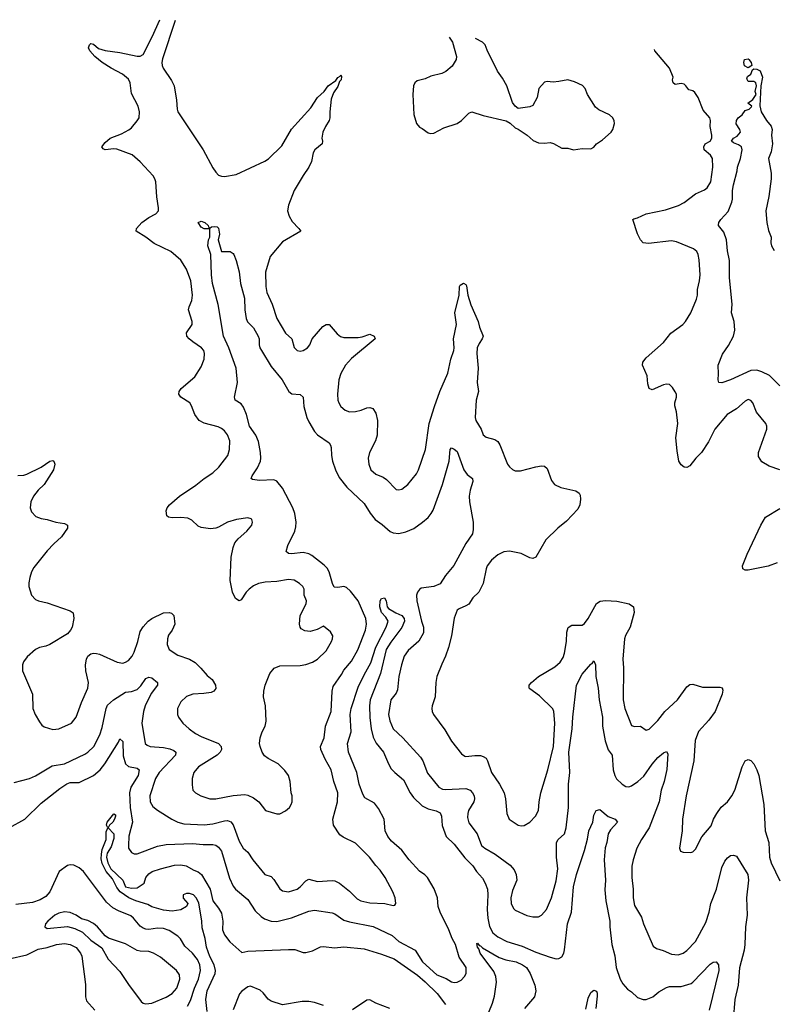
# Model space of a CAD drawing. Header units: inches. Extents: x 1682530 to 1839546, y 640742 to 791647.
# Tile 474 of 656: x 1723902 to 1729084, y 782878 to 789644. Entities that reach past the tile are written whole.
import ezdxf

# ---------------------------------------------------------------- set-up
doc = ezdxf.new("R2010")
doc.units = ezdxf.units.IN
doc.header["$MEASUREMENT"] = 0
doc.layers.add('B7728', color=7, linetype='Continuous')

msp = doc.modelspace()

# ---------------------------------------------------------------- linework, layer by layer
at = {"layer": 'B7728', "color": 5}
for points, elevation in [([(1723890, 786511.7), (1723930, 786513.4), (1723950, 786520.3), (1724049.4, 786570), (1724110, 786610.3), (1724130, 786615.5), (1724136.3, 786610), (1724143.1, 786590), (1724135.2, 786550), (1724070.2, 786450), (1724028.6, 786411.4), (1723996.5, 786370), (1723977.7, 786330), (1723972.9, 786290), (1723982.9, 786262.9), (1724013, 786230), (1724050, 786215.8), (1724090, 786210.3), (1724150, 786190.2), (1724210, 786182), (1724230.3, 786170.3), (1724230.3, 786150), (1724190.2, 786089.8), (1724136.9, 786043.1), (1724090, 785993.7), (1724000, 785880), (1723983.9, 785850), (1723971.9, 785811.9), (1723964.8, 785775.2), (1723965.5, 785750), (1723984, 785690), (1724010, 785659.5), (1724031, 785650), (1724090, 785636.9), (1724250, 785581.5), (1724270, 785567.3), (1724274.1, 785530), (1724262.3, 785470), (1724252.1, 785447.9), (1724230, 785423.5), (1724108.9, 785351.1), (1724080.9, 785339.1), (1724038, 785330), (1724010, 785316), (1723953.8, 785266.2), (1723928.8, 785231.2), (1723921.6, 785210), (1723921.6, 785170), (1723990.3, 785010), (1723993, 784910), (1724008.6, 784868.6), (1724038, 784818), (1724055.2, 784795.2), (1724070, 784784), (1724130, 784766), (1724170, 784770.5), (1724257.2, 784810), (1724291.3, 784850), (1724327.7, 784952.3), (1724370.9, 785050), (1724374.8, 785090), (1724357.6, 785170), (1724355.3, 785210), (1724361, 785250), (1724370.8, 785269.2), (1724390, 785285.3), (1724410, 785290.3), (1724430, 785289), (1724450, 785284.4), (1724571, 785229), (1724610, 785222.4), (1724630, 785229), (1724650, 785241.5), (1724676.2, 785270), (1724690, 785297.1), (1724713.6, 785370), (1724730, 785439.3), (1724750, 785472), (1724784.2, 785510), (1724809.5, 785530), (1724890, 785567.4), (1724930, 785570.3), (1724946.6, 785566.6), (1724961.6, 785550), (1724968.9, 785490), (1724950.2, 785450), (1724924.5, 785415.5), (1724917.1, 785390), (1724916.1, 785350), (1724930, 785315.5), (1724990, 785277.3), (1725069.2, 785249.2), (1725107.4, 785227.4), (1725148.3, 785188.3), (1725190, 785137.6), (1725224.4, 785110), (1725248.4, 785070), (1725250, 785049.2), (1725236.3, 785030), (1725218.4, 785021.6), (1725167.3, 785012.7), (1725091.3, 785010), (1725050, 784992.4), (1725010, 784956.9), (1724986, 784910), (1724987.4, 784870), (1724994.9, 784850), (1725023.1, 784810), (1725067.6, 784770), (1725110, 784739.7), (1725150, 784718.2), (1725269.1, 784669.1), (1725286.7, 784650), (1725288.8, 784630), (1725281.3, 784610), (1725259.5, 784590), (1725131.8, 784510), (1725100.3, 784470), (1725087.2, 784430), (1725087, 784387), (1725093.4, 784350), (1725110.3, 784330.3), (1725147.3, 784310), (1725210, 784288.9), (1725250, 784290.3), (1725370, 784313.8), (1725450, 784319.5), (1725470, 784315.3), (1725510, 784297), (1725545.5, 784270), (1725591.3, 784210), (1725670, 784186.8), (1725690, 784186.8), (1725730, 784207.3), (1725757.2, 784230), (1725769.3, 784250), (1725775.1, 784270), (1725775.1, 784310), (1725769.4, 784330), (1725762, 784410), (1725749.8, 784449.8), (1725724.6, 784484.6), (1725679.5, 784530), (1725610, 784567.1), (1725586, 784586), (1725569.8, 784610), (1725555.1, 784650), (1725551.1, 784670), (1725555.1, 784710), (1725568.8, 784751.2), (1725589.6, 784790), (1725596.1, 784823.9), (1725591.1, 784930), (1725578.3, 784990), (1725580.4, 785030), (1725590.7, 785070), (1725622.7, 785150), (1725651.5, 785188.5), (1725690, 785204.9), (1725830, 785205.5), (1725870, 785213.4), (1725915.1, 785230), (1725950, 785250.4), (1726010, 785306), (1726046, 785370), (1726053.6, 785390), (1726054.5, 785410), (1726038.3, 785438.3), (1725990, 785477.2), (1725946.9, 785453.1), (1725899.5, 785440.5), (1725863.3, 785443.3), (1725837.7, 785457.7), (1725829.6, 785470), (1725826, 785490), (1725829.7, 785550), (1725872.1, 785630), (1725874.8, 785650), (1725858.5, 785690), (1725857.7, 785730), (1725848.7, 785748.7), (1725825.6, 785770), (1725790, 785792.2), (1725750, 785797.2), (1725670, 785783.5), (1725590, 785778.9), (1725544, 785770), (1725510, 785754.5), (1725478.7, 785730), (1725459.5, 785710), (1725423.7, 785656.3), (1725410, 785649.6), (1725386.1, 785666.1), (1725365.3, 785710), (1725349.7, 785790), (1725356, 785950), (1725370, 786018), (1725381.6, 786050), (1725403.3, 786076.7), (1725464.5, 786130), (1725497, 786170), (1725503.7, 786190), (1725499, 786210), (1725493.8, 786213.8), (1725470, 786220.9), (1725392, 786210), (1725330, 786191.8), (1725270, 786156), (1725250, 786149.3), (1725213.7, 786146.3), (1725150, 786154), (1725130, 786163.6), (1725084.9, 786204.9), (1725057.7, 786217.7), (1725010, 786222.9), (1724950, 786220.4), (1724925.6, 786225.6), (1724914.7, 786234.7), (1724909.6, 786270), (1724916.9, 786290), (1724931.6, 786310), (1725000.5, 786370), (1725114.1, 786445.9), (1725170, 786491.9), (1725231.1, 786528.9), (1725271.6, 786568.4), (1725333.1, 786650), (1725344.5, 786690), (1725347.6, 786750), (1725330, 786791.5), (1725310, 786818.7), (1725290, 786835.4), (1725265.8, 786845.8), (1725170.8, 786870.8), (1725136.2, 786890), (1725105.1, 786930), (1725084.4, 786990), (1725072.6, 787010), (1725009.5, 787050), (1724995.6, 787070), (1724998.7, 787090), (1725011.3, 787110), (1725106.6, 787190), (1725150, 787257.6), (1725170.8, 787310), (1725172.8, 787350), (1725167.3, 787370), (1725151.1, 787390), (1725092.1, 787430), (1725067.7, 787450), (1725052.3, 787470), (1725049, 787491), (1725088.4, 787550), (1725088.4, 787570), (1725063.5, 787650), (1725066.3, 787670), (1725084.7, 787715.3), (1725089.8, 787750), (1725078.2, 787850), (1725048.8, 787930), (1725010, 787991.1), (1724940.5, 788050), (1724826.5, 788106.5), (1724770, 788149.7), (1724702.7, 788190), (1724704.5, 788210), (1724740.7, 788250), (1724790, 788284), (1724838.7, 788310), (1724855.4, 788330), (1724857.3, 788350), (1724845.5, 788425.5), (1724837.3, 788530), (1724831.6, 788550), (1724820.5, 788570), (1724730, 788667.6), (1724674.2, 788714.2), (1724570, 788753.8), (1724550, 788756.4), (1724488.7, 788750), (1724476.2, 788756.2), (1724467.3, 788770), (1724490, 788799.3), (1724524.5, 788830), (1724601, 788859), (1724652.8, 788887.2), (1724670, 788901.6), (1724710, 788947.7), (1724722.4, 788970), (1724726.6, 789010), (1724717.6, 789050), (1724670, 789137.2), (1724661.1, 789210), (1724650, 789235.1), (1724609.5, 789270), (1724530, 789309.8), (1724468, 789350), (1724417.6, 789390), (1724384.5, 789430), (1724374.5, 789450), (1724380.9, 789470), (1724390, 789479.1), (1724410, 789475.5), (1724444.8, 789444.8), (1724490, 789432.4), (1724590, 789418.9), (1724710, 789393.4), (1724730, 789394.2), (1724750, 789404.4), (1724813.5, 789526.5), (1724865.3, 789643.8)], 780), ([(1724971.2, 789637.5), (1724884.2, 789375.8), (1724878.7, 789350), (1724881.3, 789330), (1724888.4, 789310), (1724946.6, 789226.6), (1724963.7, 789190), (1724979.5, 789090), (1724983.7, 789030), (1724990.3, 789010), (1725164.6, 788750), (1725230, 788625.5), (1725250, 788595.5), (1725270, 788576.4), (1725290, 788568.4), (1725310, 788566.7), (1725390, 788579.5), (1725588.5, 788671.5), (1725613.2, 788686.8), (1725703.9, 788776.1), (1725770, 788890.5), (1725902.8, 789037.2), (1725950, 789108.5), (1725996.2, 789150), (1726023.6, 789190), (1726074.7, 789225.3), (1726090, 789247.3), (1726105.1, 789254.9), (1726110, 789264.7), (1726113.7, 789253.7), (1726111.5, 789230), (1726101.5, 789218.5), (1726090, 789185.6), (1726058.6, 789141.4), (1726042.6, 789097.4), (1726033.5, 789010), (1726035, 788970), (1726029.1, 788950), (1726003.8, 788910), (1725985.6, 788870), (1725978.5, 788830), (1725983.6, 788810), (1725981.3, 788790), (1725932.2, 788750), (1725920.3, 788730), (1725907.7, 788670), (1725890.9, 788630), (1725850, 788573.5), (1725790.1, 788470), (1725750.8, 788370), (1725744.2, 788330), (1725754.4, 788294.4), (1725776.3, 788256.3), (1725822.4, 788210), (1725835.5, 788190), (1725710, 788118.3), (1725624.2, 788015.8), (1725592.7, 787910), (1725593.9, 787810), (1725602.2, 787770), (1725638.4, 787690), (1725670, 787590.5), (1725728.8, 787490), (1725772.4, 787450), (1725790, 787391), (1725810, 787370.6), (1725830, 787367), (1725850, 787370.4), (1725882, 787390), (1725896.2, 787410), (1725913.6, 787450), (1725985.5, 787534.5), (1726010, 787550.3), (1726030.2, 787550.2), (1726084.4, 787484.4), (1726107.1, 787467.1), (1726130, 787460.2), (1726230, 787459.8), (1726255.9, 787464.1), (1726310, 787483.1), (1726339.5, 787470), (1726346, 787450), (1726184.6, 787315.4), (1726141.8, 787270), (1726110, 787211.8), (1726095.8, 787170), (1726086.4, 787070), (1726089.2, 787030), (1726096, 787010), (1726110, 786986), (1726139.6, 786959.6), (1726170, 786950.3), (1726210, 786951.6), (1726250, 786959.6), (1726290, 786976.1), (1726310, 786979.6), (1726331.1, 786971.1), (1726350, 786940.7), (1726361.5, 786890), (1726359.6, 786790), (1726349.1, 786750.9), (1726307.2, 786670), (1726298.4, 786630), (1726301.6, 786590), (1726317.1, 786550), (1726350, 786522), (1726400.2, 786500.2), (1726424.5, 786484.5), (1726490, 786415.5), (1726510, 786412.7), (1726530, 786418.4), (1726570, 786450.4), (1726630, 786523.7), (1726645.1, 786550), (1726693.2, 786690), (1726718, 786870), (1726753.3, 786986.7), (1726790.6, 787090), (1726846, 787214), (1726865.9, 787310), (1726886.4, 787370), (1726889.2, 787390), (1726884.2, 787450), (1726904.7, 787550), (1726894.1, 787630), (1726923.5, 787750), (1726925, 787810), (1726930, 787820.4), (1726952.7, 787832.8), (1726970, 787824.9), (1726975.1, 787815.1), (1726984.4, 787750), (1727004.1, 787684.1), (1727054.6, 787570), (1727064.2, 787530), (1727088.8, 787470), (1727082.3, 787450), (1727060.6, 787419.4), (1727047.1, 787390), (1727045.6, 787350), (1727054.7, 787250), (1727048, 787150), (1727056.5, 787090), (1727041.7, 787030), (1727034.9, 786910), (1727038.7, 786890), (1727074, 786830), (1727090, 786790.8), (1727110, 786774.4), (1727170, 786759.6), (1727190, 786745.3), (1727203.5, 786723.5), (1727257, 786590), (1727270.2, 786570.2), (1727290, 786552.2), (1727310, 786544.2), (1727344.6, 786544.6), (1727450.3, 786570.3), (1727490, 786577.4), (1727510, 786576.4), (1727530, 786559.1), (1727557.8, 786477.8), (1727580.4, 786450), (1727622.8, 786430), (1727726.5, 786406.5), (1727750, 786390.4), (1727756, 786376), (1727759.1, 786350), (1727753.6, 786310), (1727739.6, 786280.4), (1727662.9, 786197.1), (1727603.1, 786150), (1727520.3, 786070), (1727450, 785949.6), (1727430, 785941.3), (1727410, 785946.3), (1727350, 785976.3), (1727270, 785992.6), (1727230, 785988.2), (1727190, 785966.3), (1727147, 785930), (1727117.4, 785890), (1727109.1, 785870), (1727089.2, 785770), (1727058.8, 785710), (1727017.4, 785670), (1726990, 785628.4), (1726970, 785615.1), (1726923.6, 785596.4), (1726910, 785585.2), (1726889.2, 785530.8), (1726872.2, 785410), (1726850.2, 785330), (1726830.2, 785269.8), (1726803.7, 785216.3), (1726770.3, 785130), (1726763.1, 785090), (1726758.7, 784990), (1726737.6, 784930), (1726735.8, 784910), (1726737.6, 784890), (1726746.4, 784870), (1726824.5, 784764.5), (1726870, 784687.3), (1726939.5, 784599.5), (1726963.4, 784583.4), (1726970, 784580.5), (1727031.9, 784588.1), (1727070, 784587.2), (1727090, 784581.5), (1727108.5, 784568.5), (1727119.1, 784550), (1727147.3, 784470), (1727200.8, 784390), (1727233.4, 784330), (1727243.1, 784290), (1727252, 784190), (1727268.5, 784150), (1727329, 784109), (1727350, 784104.9), (1727370, 784106.7), (1727410, 784128.5), (1727449.6, 784170), (1727469.6, 784210), (1727473.7, 784270), (1727485.1, 784330), (1727534.6, 784490), (1727572.1, 784650), (1727581.6, 784810), (1727574.4, 784890), (1727568, 784908), (1727477.2, 784997.2), (1727410, 785044.7), (1727405.1, 785050), (1727404.8, 785070), (1727420.5, 785090), (1727469.7, 785130), (1727582.6, 785197.4), (1727618.8, 785230), (1727638.2, 785261.8), (1727648.5, 785291.5), (1727661.5, 785370), (1727664.5, 785435.5), (1727672.9, 785467.1), (1727697.6, 785482.4), (1727770, 785483.6), (1727785.3, 785494.7), (1727810, 785528.8), (1727867.8, 785632.2), (1727892.4, 785647.6), (1727930, 785653.3), (1728008, 785648), (1728092.2, 785630), (1728122.8, 785610), (1728126.4, 785570), (1728100.2, 785470), (1728067.5, 785412.5), (1728059.9, 785390), (1728048.4, 785250), (1728052.9, 785190), (1728052.4, 784970), (1728062.4, 784910), (1728110, 784793.4), (1728130, 784786.3), (1728170, 784788.2), (1728210, 784760.7), (1728230, 784768.4), (1728290, 784827.6), (1728338.3, 784890), (1728425.1, 784970), (1728490, 785059.3), (1728510, 785075.8), (1728530, 785078.7), (1728597.2, 785057.2), (1728716.7, 785056.7), (1728731.8, 785051.8), (1728737.3, 785037.3), (1728733.4, 785010), (1728683.2, 784890), (1728640.7, 784830), (1728570, 784752.6), (1728545.8, 784690), (1728537.8, 784550), (1728484.9, 784310), (1728458.7, 784150), (1728457.1, 784070), (1728438.8, 783950), (1728446.8, 783930), (1728463.5, 783923.5), (1728518, 783922), (1728530, 783924.7), (1728550, 783944.7), (1728591.6, 784028.4), (1728656.3, 784103.7), (1728673.5, 784150), (1728694.8, 784190), (1728726.5, 784233.5), (1728770, 784270.3), (1728799.8, 784310), (1728819.9, 784350), (1728870, 784510.8), (1728889.6, 784550), (1728910, 784559.3), (1728930, 784552.7), (1728950, 784530.4), (1728970.2, 784490), (1728983.6, 784450), (1729018.6, 784250), (1729028.8, 784070), (1729054.3, 783990), (1729058.7, 783890), (1729068.8, 783850), (1729130, 783726)], 780), ([(1726854.5, 789524.6), (1726879.1, 789490), (1726904.9, 789390), (1726904, 789370), (1726875.3, 789324.7), (1726832.8, 789287.2), (1726804.8, 789275.2), (1726730, 789256.3), (1726690, 789237.6), (1726635.2, 789224.8), (1726619.1, 789210), (1726610.4, 789189.6), (1726605.3, 789130), (1726612.7, 788992.7), (1726630.5, 788930.5), (1726650, 788904.7), (1726670, 788896), (1726710, 788866.8), (1726730, 788860.7), (1726750, 788863), (1726819.4, 788900.6), (1726910, 788930.4), (1726939.5, 788950), (1726990, 789001), (1727010, 789011), (1727090, 788986.4), (1727247.9, 788947.9), (1727273.7, 788933.7), (1727310, 788901), (1727330, 788892), (1727390.5, 788850.5), (1727432.8, 788812.8), (1727470, 788798), (1727510, 788795.5), (1727550, 788799.1), (1727573, 788793), (1727630, 788762), (1727670, 788760.7), (1727710, 788750.6), (1727770, 788757.6), (1727830, 788757.1), (1727850, 788768.4), (1727867.3, 788790), (1727910, 788817.7), (1727968.3, 788870), (1727979.7, 788890), (1727991.5, 788930), (1727989.6, 788949.6), (1727979.5, 788970), (1727958, 788990), (1727883.6, 789023.6), (1727862, 789042), (1727807.3, 789130), (1727789.6, 789170), (1727770.9, 789190.9), (1727717.3, 789217.3), (1727670, 789231.6), (1727610, 789218.7), (1727570, 789215.1), (1727530, 789219.3), (1727510, 789214), (1727471, 789170), (1727461, 789110), (1727430, 789055.3), (1727410, 789044), (1727330, 789034), (1727310, 789049), (1727290, 789074), (1727252.4, 789190), (1727222.2, 789242.2), (1727187.6, 789290), (1727115.3, 789435.3), (1727102.7, 789470), (1727084, 789490), (1727036.1, 789513.7)], 820), ([(1729130, 786550.9), (1729055.7, 786575.7), (1729004.6, 786604.6), (1728982.5, 786642.5), (1728982.4, 786670), (1729039.7, 786830), (1729039.6, 786850), (1729032, 786870), (1728967.9, 786947.9), (1728942.4, 787010), (1728930, 787027), (1728910, 787032.8), (1728890, 787022.9), (1728831.1, 786968.9), (1728767.7, 786930), (1728682.8, 786830), (1728637.5, 786742.5), (1728590.4, 786670), (1728550.4, 786630), (1728510, 786577), (1728490, 786567.3), (1728470, 786569.5), (1728450, 786584.5), (1728433.3, 786610), (1728422.2, 786682.2), (1728413.6, 786770), (1728426.6, 786870), (1728418.2, 786950), (1728406.9, 786990), (1728406.9, 787010), (1728417.3, 787050), (1728417.3, 787070), (1728410, 787086.6), (1728390, 787117), (1728370, 787137.6), (1728350, 787138.9), (1728330, 787134), (1728250, 787100.7), (1728229.6, 787110), (1728221.8, 787141.8), (1728216.6, 787196.6), (1728185.6, 787270), (1728187.8, 787290), (1728210, 787320.4), (1728330, 787426.7), (1728378.9, 787490), (1728461.7, 787550), (1728479.2, 787570), (1728515.8, 787630), (1728556.6, 787723.4), (1728563.1, 787750), (1728563.5, 787790), (1728576.8, 787850), (1728580.5, 787890), (1728574.2, 787994.2), (1728567, 788030), (1728557, 788050), (1728534.5, 788070), (1728418, 788118), (1728383.9, 788123.9), (1728226.3, 788106.3), (1728190, 788111.6), (1728171, 788131), (1728150, 788173.2), (1728118, 788270), (1728124, 788276), (1728150, 788282.8), (1728210, 788310.1), (1728342.3, 788337.7), (1728433.2, 788366.8), (1728471.3, 788388.7), (1728550, 788447.1), (1728610, 788473.8), (1728630, 788489.1), (1728653.4, 788530), (1728669.2, 788630), (1728665.7, 788690), (1728652.2, 788712.2), (1728608.7, 788750), (1728605.8, 788770), (1728615.4, 788790), (1728649.9, 788810.1), (1728660.7, 788830), (1728662, 788850), (1728649.8, 788910), (1728652.5, 788950), (1728647.3, 788970), (1728601.3, 789021.3), (1728567.1, 789110), (1728544.1, 789144.1), (1728530, 789154), (1728502.3, 789162.3), (1728483.1, 789190), (1728470, 789200.3), (1728450, 789205.3), (1728410, 789198.4), (1728395.1, 789210), (1728391.2, 789230), (1728395.3, 789250), (1728370.7, 789310.7), (1728270, 789429.4), (1728267.4, 789439.8)], 780), ([(1729130, 787126.9), (1729058, 787198), (1729004.2, 787224.2), (1728970, 787234.5), (1728930, 787232.2), (1728790, 787168), (1728730, 787147.6), (1728709.3, 787150), (1728704.2, 787170), (1728707.8, 787210), (1728704.7, 787270), (1728734.5, 787345.5), (1728776.1, 787403.9), (1728810.7, 787469.3), (1728819.8, 787510), (1728815.1, 787570), (1728796.8, 787630), (1728801.5, 787690), (1728782.3, 787870), (1728783.1, 787990), (1728770, 788055.3), (1728761.8, 788130), (1728744.5, 788184.5), (1728706.6, 788230), (1728706.8, 788233.2), (1728709.3, 788250), (1728722.9, 788270), (1728773.4, 788326.6), (1728798.7, 788390), (1728802.9, 788410), (1728802.4, 788470), (1728809.7, 788509.7), (1728835.8, 788604.2), (1728838.9, 788630), (1728859.5, 788690), (1728869.7, 788749.7), (1728865.6, 788770), (1728844.2, 788784.2), (1728810, 788796.9), (1728795.6, 788810), (1728809.7, 788830), (1728835.8, 788844.1), (1728858.3, 788870), (1728854.7, 788890), (1728828.8, 788928.8), (1728830, 788950.4), (1728842.3, 788970), (1728869.6, 788990), (1728890, 789018.8), (1728918, 789030), (1728934, 789046), (1728935.3, 789050), (1728909.3, 789070.7), (1728943.9, 789096.1), (1728965.6, 789130), (1728959.6, 789150), (1728967.6, 789190), (1728962.7, 789210), (1728950, 789218.4), (1728910, 789219.3), (1728902.9, 789237.1), (1728906.6, 789253.4), (1728929, 789270), (1728941.2, 789298.8), (1728950, 789306.8), (1728970, 789304.9), (1728993.1, 789293.1), (1729009, 789250), (1728998.8, 789190), (1728990.9, 789050.9), (1729001, 789010), (1729038, 788950), (1729070, 788911.3), (1729076.3, 788890), (1729070.7, 788850), (1729078.9, 788790), (1729070, 788735.3), (1729050.6, 788690), (1729068.7, 788590), (1729070.2, 788550.2), (1729054.2, 788430), (1729033.3, 788330), (1729038.4, 788250), (1729050, 788195.5), (1729068.3, 788150), (1729065.9, 788110), (1729071.6, 788090), (1729090, 788058)], 760), ([(1723863, 784403), (1723970, 784430.3), (1724010, 784448.1), (1724124.3, 784515.7), (1724210, 784530.2), (1724350, 784596.5), (1724369.7, 784610), (1724410.8, 784650), (1724453.3, 784730), (1724470, 784779.1), (1724495.7, 784910), (1724505.4, 784934.6), (1724546.1, 784970), (1724630, 785024), (1724670, 785026.4), (1724710, 785041.3), (1724734.6, 785065.4), (1724770, 785117.6), (1724790, 785126.4), (1724810, 785122.4), (1724850.5, 785090), (1724848.5, 785070), (1724805.6, 785014.4), (1724765, 784930), (1724753.7, 784890), (1724742.3, 784810), (1724764.9, 784670), (1724778, 784658), (1724798, 784650), (1724890, 784642.2), (1724933.5, 784633.5), (1724962.3, 784622.3), (1724976.1, 784610), (1724974, 784590), (1724861.7, 784470), (1724835, 784430), (1724797.6, 784310), (1724798.9, 784270), (1724817.6, 784237.6), (1724850, 784211.8), (1724948.2, 784150), (1724989.4, 784129.4), (1725030, 784118), (1725170, 784110.8), (1725230, 784117.9), (1725310, 784138.9), (1725330, 784140.1), (1725352.9, 784132.9), (1725370, 784110.3), (1725410, 783999.3), (1725439.5, 783950), (1725470, 783924.4), (1725505.5, 783870), (1725587.7, 783770), (1725630, 783757.1), (1725650, 783735.5), (1725690, 783672), (1725710, 783657.8), (1725750, 783651.3), (1725809.5, 783670), (1725830, 783684.2), (1725870, 783725.3), (1725890, 783736.9), (1725950, 783721.3), (1726050, 783729), (1726070, 783725.3), (1726100.4, 783710), (1726170, 783654.6), (1726222, 783602), (1726246.8, 783590), (1726310, 783575.6), (1726411.8, 783571.8), (1726470, 783556), (1726480.4, 783559.6), (1726488.7, 783570), (1726484.5, 783610), (1726467.6, 783650), (1726415.1, 783750), (1726380.1, 783800.1), (1726350, 783831.8), (1726306.6, 783890), (1726210, 783985.1), (1726126.6, 784026.6), (1726103.6, 784043.6), (1726060.7, 784110), (1726055.1, 784150), (1726087.6, 784270), (1726088.6, 784330), (1726062.7, 784410), (1726043.1, 784490), (1726002.2, 784562.2), (1725973.2, 784630), (1725970.8, 784649.2), (1725995.6, 784710), (1726005.5, 784790), (1726042.8, 784890), (1726051.3, 785028.7), (1726057.7, 785062.3), (1726115.5, 785144.5), (1726130, 785174), (1726184, 785236), (1726226.3, 785313.7), (1726280.6, 785450), (1726286.8, 785490), (1726281.8, 785530), (1726230, 785649.7), (1726176.9, 785716.9), (1726150, 785741), (1726130, 785749.8), (1726090, 785741.4), (1726064.8, 785744.8), (1726053.1, 785770), (1726029.8, 785850), (1726015.3, 785875.3), (1725995.4, 785895.4), (1725910, 785962.6), (1725890, 785973.3), (1725850, 785981.8), (1725770, 785972.6), (1725750, 785976.2), (1725734.5, 785990), (1725746.6, 786030), (1725793.5, 786130), (1725801.1, 786158.9), (1725802, 786190), (1725794.6, 786250), (1725780.3, 786290), (1725710, 786424.7), (1725670, 786473), (1725650, 786482.2), (1725550, 786478.4), (1725503.3, 786483.3), (1725492.7, 786490), (1725499.6, 786510), (1725536.6, 786563.4), (1725558, 786610), (1725561.1, 786630), (1725558, 786670), (1725544.9, 786744.9), (1725525.3, 786790), (1725481, 786850), (1725461.4, 786930), (1725440.7, 786980.7), (1725423.8, 787003.8), (1725382.9, 787030), (1725380.1, 787040.1), (1725378, 787050), (1725399.7, 787150), (1725391.2, 787250), (1725339.8, 787390), (1725302.4, 787470), (1725266.5, 787686.5), (1725227.3, 787830), (1725219.8, 787890), (1725215.1, 788030), (1725196.2, 788090), (1725201.2, 788130), (1725209, 788150), (1725210, 788206), (1725170, 788206), (1725150, 788217.2), (1725129.4, 788250), (1725150, 788259.3), (1725174.8, 788250), (1725198.8, 788230), (1725200.7, 788220.7), (1725210, 788211.3), (1725220.7, 788219.3), (1725238, 788222), (1725259.3, 788219.3), (1725270, 788211.3), (1725275.8, 788170), (1725266.8, 788130), (1725290, 788052), (1725350, 788051.3), (1725370, 788038), (1725374, 788030), (1725390.4, 787990), (1725410, 787912), (1725419.3, 787830), (1725448.7, 787730), (1725450.2, 787649.8), (1725458.2, 787590), (1725467.9, 787567.9), (1725510, 787526.5), (1725540.7, 787470), (1725549.1, 787450), (1725548.4, 787410), (1725552.7, 787390), (1725564.3, 787370), (1725630, 787260.3), (1725705.8, 787170), (1725752, 787090), (1725772.6, 787072.6), (1725830, 787068), (1725850.3, 787050.3), (1725855.2, 786984.8), (1725875.2, 786910), (1725890, 786880.4), (1725930, 786814.4), (1725950, 786792), (1726030, 786735.8), (1726040.2, 786720.3), (1726044.6, 786704.6), (1726044.9, 786650), (1726052.4, 786610), (1726073.4, 786550), (1726098.7, 786498.7), (1726151.6, 786431.6), (1726270, 786318.7), (1726311.9, 786251.9), (1726346, 786210), (1726395.1, 786175.1), (1726450, 786126.7), (1726470, 786117.4), (1726510, 786114), (1726556.3, 786123.7), (1726611.6, 786148.4), (1726672.6, 786190), (1726710, 786223.6), (1726732.3, 786250), (1726745.6, 786274.4), (1726809.7, 786450), (1726855.6, 786610), (1726861.2, 786690), (1726870, 786701), (1726890, 786693), (1726910, 786675.5), (1726954.9, 786550), (1726979.7, 786519.7), (1727014.9, 786490), (1727018.9, 786470), (1726998.5, 786410), (1726993.1, 786370), (1726995.5, 786330), (1727019.5, 786190), (1727019.6, 786140.4), (1727014.7, 786110), (1726970, 786044.2), (1726887.1, 785892.9), (1726830, 785823.5), (1726792.2, 785767.8), (1726750, 785749.9), (1726662.8, 785737.2), (1726650.9, 785729.1), (1726638.2, 785710), (1726631.1, 785690), (1726631.9, 785650), (1726664.2, 785510), (1726678, 785470), (1726677.8, 785430), (1726646.4, 785373.6), (1726573.6, 785310), (1726545.9, 785270), (1726526.2, 785210), (1726509.2, 785130), (1726500.8, 785039.2), (1726490, 785016.9), (1726454.6, 784970), (1726437.8, 784870), (1726446.3, 784826.3), (1726470.3, 784770), (1726536, 784710), (1726657.2, 784577.2), (1726674.7, 784550), (1726706, 784466), (1726783.7, 784370), (1726810, 784356.9), (1726830, 784354.2), (1726970, 784360.2), (1726998.4, 784350), (1727016.5, 784330), (1727026.7, 784310), (1727029.1, 784290), (1727023.6, 784270), (1726989, 784210), (1726982.7, 784190), (1726981.8, 784161.8), (1726990, 784124.9), (1727046.7, 784050), (1727078, 783970), (1727100.4, 783950), (1727170.7, 783910.7), (1727275.2, 783835.2), (1727301.3, 783801.3), (1727316.4, 783770), (1727319.5, 783730), (1727290, 783660.9), (1727278.2, 783610), (1727280.8, 783570), (1727296.5, 783536.5), (1727310, 783525.3), (1727390, 783488.7), (1727430, 783478), (1727470, 783479.5), (1727490, 783490.4), (1727524.7, 783530), (1727558.3, 783610), (1727590, 783726.8), (1727602.9, 783810), (1727594, 783890), (1727593.1, 783990), (1727605.3, 784010), (1727648.7, 784050), (1727660.2, 784090), (1727675.6, 784230), (1727675.6, 784390), (1727684.2, 784470), (1727678.1, 784610), (1727700.2, 784770), (1727704.7, 784850), (1727729.8, 785070), (1727770, 785146.7), (1727830, 785215.5), (1727839.3, 785220.7), (1727850, 785238), (1727862, 785210), (1727863.1, 785130), (1727880.7, 785050), (1727886.7, 784970), (1727908.8, 784850), (1727910.2, 784790), (1727928.1, 784688.1), (1727947.4, 784627.4), (1727976.9, 784590), (1727983.8, 784490), (1727994.7, 784450), (1728006.7, 784426.7), (1728044.2, 784390), (1728070, 784374), (1728090, 784373.4), (1728110, 784380.2), (1728151.3, 784408.7), (1728193.6, 784446.4), (1728250, 784528.8), (1728290, 784574.6), (1728330, 784606), (1728350, 784614.8), (1728359.5, 784599.5), (1728351.2, 784491.2), (1728332.5, 784410), (1728313.1, 784350), (1728298.6, 784270), (1728230, 784091.5), (1728176.9, 784010), (1728146.2, 783950), (1728119.7, 783870), (1728112, 783828), (1728110.2, 783750), (1728120.2, 783670), (1728120.8, 783610), (1728130, 783556), (1728177.3, 783477.3), (1728190.4, 783430), (1728258.4, 783278.4), (1728280.9, 783260.9), (1728327.1, 783247.1), (1728382.9, 783222.9), (1728430, 783217.6), (1728465.2, 783230), (1728490, 783248.4), (1728549.7, 783310), (1728620.3, 783439.7), (1728642.3, 783510), (1728654.9, 783570), (1728694.4, 783670), (1728730, 783819.1), (1728750, 783862.4), (1728770, 783885.3), (1728790, 783899.5), (1728810, 783902.4), (1728830, 783895.5), (1728908, 783770), (1728912.9, 783730), (1728900.2, 783610), (1728903.5, 783490), (1728892.6, 783410), (1728888.6, 783288.6), (1728883.5, 783250), (1728851.5, 783128.5), (1728842.2, 783010), (1728820.2, 782910), (1728808.2, 782770)], 760), ([(1729110, 785911.1), (1729049.6, 785889.6), (1728910, 785861.6), (1728890, 785860.9), (1728874, 785870), (1728872.3, 785890), (1728904, 785970), (1728998.5, 786170), (1729030, 786225.3), (1729130, 786284.4)], 780), ([(1723830, 784090.3), (1723936.2, 784150), (1724050, 784261.1), (1724178.4, 784361.6), (1724226.7, 784393.4), (1724250, 784402.2), (1724310, 784401.9), (1724410, 784450.8), (1724455, 784490), (1724487.2, 784530), (1724580.9, 784679.1), (1724590, 784702.8), (1724610, 784684.7), (1724614.1, 784585.9), (1724629.6, 784529.6), (1724650, 784511.9), (1724710, 784499.7), (1724722.3, 784490), (1724716.2, 784450), (1724667, 784370), (1724656.2, 784330), (1724660.5, 784230), (1724678, 784130), (1724653, 784033), (1724649.3, 783969.3), (1724650.3, 783950), (1724670, 783920.3), (1724690, 783913.1), (1724710, 783912.9), (1724850, 783965.6), (1724910, 783976), (1725090, 783982.7), (1725164.2, 783975.8), (1725230, 783976.2), (1725250, 783971.3), (1725270, 783957.8), (1725290.2, 783930), (1725345.6, 783745.6), (1725370.3, 783690), (1725386, 783670), (1725470, 783597.4), (1725520.1, 783520.1), (1725561.8, 783481.8), (1725586.1, 783466.1), (1725630, 783449.2), (1725670, 783446.7), (1725770, 783472.9), (1725890, 783519.1), (1725930, 783524.9), (1726050, 783507.5), (1726070, 783499.3), (1726130, 783456), (1726170, 783443.8), (1726332.5, 783412.5), (1726462.4, 783350), (1726509.7, 783309.7), (1726621.2, 783250), (1726672.8, 783170), (1726770, 783081.1), (1726835.1, 783055.1), (1726870, 783031.7), (1726890, 783027.4), (1726910, 783030.3), (1726936.8, 783043.2), (1726960.5, 783070), (1726971.2, 783090), (1726970.9, 783130), (1726922.9, 783202.9), (1726898.9, 783290), (1726875.1, 783330), (1726853.8, 783390), (1726793.6, 783510), (1726779.8, 783550), (1726775.3, 783610), (1726750.9, 783670.9), (1726706.2, 783750), (1726688.5, 783768.5), (1726650, 783792.2), (1726580.9, 783870), (1726530, 783936.4), (1726459.4, 783999.4), (1726433.5, 784030), (1726416.1, 784070), (1726408.7, 784150), (1726370, 784223.5), (1726340.6, 784260.6), (1726276.1, 784296.1), (1726261.4, 784321.4), (1726235.7, 784390), (1726221, 784470), (1726163.2, 784610), (1726156.1, 784670), (1726181.7, 784750), (1726174, 784870), (1726180.3, 784910), (1726230, 785056.5), (1726270, 785141.7), (1726315.6, 785224.4), (1726350, 785331.6), (1726422, 785470), (1726435.1, 785510), (1726418.6, 785538.6), (1726389.8, 785570), (1726377.6, 785610), (1726379.5, 785650), (1726390, 785666.8), (1726410, 785671), (1726422, 785650), (1726427.7, 785610), (1726437.6, 785597.6), (1726487.9, 785567.9), (1726530, 785550.2), (1726544.5, 785530), (1726547.2, 785510), (1726530, 785468), (1726453.6, 785366.4), (1726423, 785317), (1726382.8, 785150), (1726312.3, 784970), (1726307.8, 784930), (1726310.1, 784849.9), (1726318.6, 784770), (1726333.3, 784713.3), (1726353.4, 784673.4), (1726403.2, 784610), (1726437.3, 784530), (1726456.5, 784496.5), (1726481.3, 784470), (1726540.6, 784420.6), (1726586.5, 784330), (1726610, 784299), (1726670, 784242), (1726710, 784222), (1726766.6, 784206.6), (1726793, 784193), (1726802, 784170), (1726807.7, 784107.7), (1726835.2, 784030), (1726890, 783977.6), (1726963.5, 783883.5), (1727017.1, 783830), (1727043.8, 783790), (1727084.1, 783744.1), (1727103.5, 783710), (1727119, 783670), (1727122, 783630), (1727117.2, 783530), (1727120.9, 783470), (1727133.1, 783413.1), (1727155.4, 783370), (1727190, 783341.6), (1727251.8, 783310), (1727357.4, 783277.4), (1727450, 783237.4), (1727550, 783201.3), (1727590, 783190.4), (1727610, 783192.4), (1727630, 783204.4), (1727642.7, 783230), (1727647.3, 783252.7), (1727668.3, 783430), (1727695.4, 783510), (1727710, 783684.7), (1727729.8, 783770), (1727785.1, 783934.9), (1727806.4, 784013.6), (1727816.2, 784070), (1727843.1, 784130), (1727850, 784178), (1727866, 784210), (1727890, 784215.5), (1727948.7, 784168.7), (1727997.3, 784150), (1728013, 784130), (1727963.8, 784076.2), (1727948, 784050), (1727938.7, 783990), (1727927.1, 783952.9), (1727921.6, 783870), (1727930.2, 783730), (1727925.2, 783665.2), (1727932.2, 783590), (1727960.2, 783450), (1727960.2, 783410), (1727973, 783290), (1727993.4, 783210), (1728003.6, 783130), (1728030, 783050.4), (1728050, 783019.5), (1728082.2, 782982.2), (1728110, 782963.8), (1728150, 782924.4), (1728190, 782911.7), (1728210, 782911.7), (1728255.1, 782930), (1728297, 782963), (1728350, 782994.5), (1728370, 782999.7), (1728450, 782999.7), (1728518.2, 783021.8), (1728530.7, 783029.3), (1728650, 783153.7), (1728670, 783167), (1728690, 783170.5), (1728706.4, 783150), (1728710, 783109.2), (1728641.8, 782838.2)], 740), ([(1725190, 782829), (1725182.6, 782910), (1725190.8, 782970), (1725245.6, 783090), (1725249.2, 783110.8), (1725239.9, 783150), (1725210, 783207.4), (1725185.7, 783270), (1725176.5, 783330), (1725156.1, 783403.9), (1725153.3, 783450), (1725134.6, 783574.6), (1725115.1, 783610), (1725097.6, 783630), (1725070, 783640.4), (1725050, 783640.4), (1725026, 783630), (1725024.9, 783615.1), (1725027, 783607), (1725057, 783570), (1725048.7, 783550), (1725010, 783526.5), (1724950, 783517.4), (1724890, 783525.5), (1724810, 783548.2), (1724783.6, 783563.6), (1724700.5, 783590), (1724651.6, 783610), (1724592.8, 783650), (1724570, 783679.7), (1724540.3, 783740.3), (1724496.4, 783790), (1724470, 783846), (1724463.1, 783876.9), (1724463.5, 783910), (1724470, 783942.8), (1724497.3, 784010), (1724496.6, 784063.4), (1724508.7, 784090), (1724499.3, 784110), (1724502.6, 784130), (1724550, 784187.3), (1724559.9, 784179.9), (1724561.6, 784170), (1724553.8, 784150), (1724541.3, 784130), (1724519.1, 784110), (1724510.5, 784090), (1724550, 784050.4), (1724550, 784017.2), (1724530, 783960.7), (1724504, 783916), (1724499.6, 783890), (1724508.2, 783850), (1724527.9, 783807.9), (1724610.2, 783730), (1724630, 783684.9), (1724670, 783674.9), (1724710, 783678.4), (1724757.2, 783710), (1724769.7, 783750), (1724790, 783774.9), (1724813.2, 783790), (1724869.2, 783810), (1724966, 783834), (1725010, 783836.6), (1725047.3, 783830), (1725098.9, 783798.9), (1725130, 783788), (1725152.4, 783770), (1725211, 783670), (1725229.4, 783589.4), (1725270, 783538.4), (1725290, 783504), (1725299.1, 783450), (1725296.5, 783390), (1725310, 783354.9), (1725347.9, 783307.9), (1725430, 783234.8), (1725470, 783243), (1725750, 783255.3), (1725794.3, 783254.3), (1725850, 783234.9), (1725870, 783234.9), (1725914.9, 783245.1), (1725970, 783273.4), (1725990, 783276.3), (1726065.7, 783265.7), (1726130, 783273.1), (1726270, 783258.3), (1726390, 783223.2), (1726477.4, 783190), (1726637.3, 783077.3), (1726690, 783033.4), (1726772.2, 782952.2), (1726830, 782876.6)], 720), ([(1725055.8, 782864.2), (1725076.7, 782903.3), (1725103.5, 782990), (1725132.1, 783050), (1725144.3, 783110), (1725140.2, 783150), (1725124.8, 783184.8), (1725090, 783228.7), (1725038.3, 783278.3), (1725007.9, 783327.9), (1724990, 783347.2), (1724930, 783386), (1724890, 783397.8), (1724850, 783401.6), (1724790, 783393), (1724770, 783393.8), (1724750, 783401.1), (1724730, 783415.3), (1724684.5, 783470), (1724665.9, 783485.9), (1724580.5, 783520.5), (1724541.3, 783541.3), (1724499.6, 783579.6), (1724339.6, 783790), (1724310, 783816.9), (1724273.7, 783833.7), (1724250, 783835.6), (1724230, 783831), (1724173.8, 783790), (1724110, 783650.8), (1724080.5, 783619.5), (1724043.3, 783596.7), (1723990, 783578), (1723875.1, 783564.9)], 740), ([(1723829.5, 783190.5), (1723950, 783218.3), (1724030, 783256.8), (1724090.6, 783269.4), (1724154, 783290), (1724210, 783296.9), (1724250, 783288.9), (1724290, 783269.4), (1724320.1, 783230), (1724330, 783208.2), (1724354.8, 783014.8), (1724355, 782930), (1724362.1, 782902.1), (1724418, 782838)], 740), ([(1727098, 782750), (1727154, 782886), (1727166.3, 782933.7), (1727181.7, 783030), (1727176.5, 783070), (1727163.2, 783103.2), (1727068.5, 783230), (1727058.2, 783258.2), (1727048.9, 783270), (1727044.2, 783295.8), (1727050, 783298), (1727061.4, 783281.4), (1727070, 783279.5), (1727085.3, 783265.3), (1727199.4, 783199.4), (1727243.8, 783183.8), (1727315.5, 783170), (1727359.5, 783150), (1727386.3, 783130), (1727413.2, 783090), (1727443.1, 783010), (1727450.2, 782970), (1727441.5, 782930), (1727373, 782850)], 720), ([(1725990, 782868.9), (1725930, 782891.1), (1725890, 782898.3), (1725843.3, 782896.7), (1725710, 782875.1), (1725630, 782899.8), (1725610, 782912.2), (1725576.2, 782956.2), (1725554.9, 782974.9), (1725490, 783003.7), (1725470, 782997), (1725430, 782967.8), (1725413.7, 782950), (1725370, 782840.9)], 720), ([(1727795.2, 782844.8), (1727810, 782921), (1727830, 782958), (1727850, 782974), (1727867.7, 782967.7), (1727873.5, 782953.5), (1727873.7, 782933.7), (1727862.6, 782850)], 720), ([(1726446, 782850), (1726350, 782885.3), (1726310, 782909.1), (1726290, 782906), (1726190, 782840.5)], 720)]:
    msp.add_lwpolyline(points, dxfattribs=dict(at, elevation=elevation))
at = {"layer": 'B7728', "color": 5, "elevation": 760}
for points in [[(1728910, 789312.3), (1728886, 789326), (1728881.3, 789350), (1728887, 789370), (1728910, 789374), (1728916.3, 789370), (1728931, 789350), (1728936, 789330), (1728930, 789324)], [(1724210, 783512.8), (1724170, 783504), (1724143.1, 783490), (1724094.4, 783450), (1724079.3, 783430), (1724074, 783410), (1724090, 783398), (1724230, 783411.6), (1724280, 783400), (1724334.4, 783374.4), (1724390, 783319.5), (1724466.1, 783266.1), (1724510, 783187.7), (1724590, 783104.4), (1724650, 783013), (1724737.5, 782897.5), (1724750, 782886.8), (1724770, 782880.5), (1724810, 782886), (1724910, 782927.1), (1724950, 782951.6), (1724981.8, 782990), (1725003.1, 783050), (1724999.8, 783079.8), (1724979.1, 783110), (1724870, 783201.3), (1724820.9, 783230), (1724790, 783240.9), (1724730, 783243.5), (1724710, 783248.8), (1724630, 783294.2), (1724513.4, 783333.4), (1724489.6, 783349.6), (1724437.6, 783410), (1724410, 783434.3), (1724370, 783454.3), (1724326, 783466), (1724289.3, 783490), (1724250, 783507.8)]]:
    msp.add_lwpolyline(points, close=True, dxfattribs=at)

doc.saveas('drawing.dxf')
